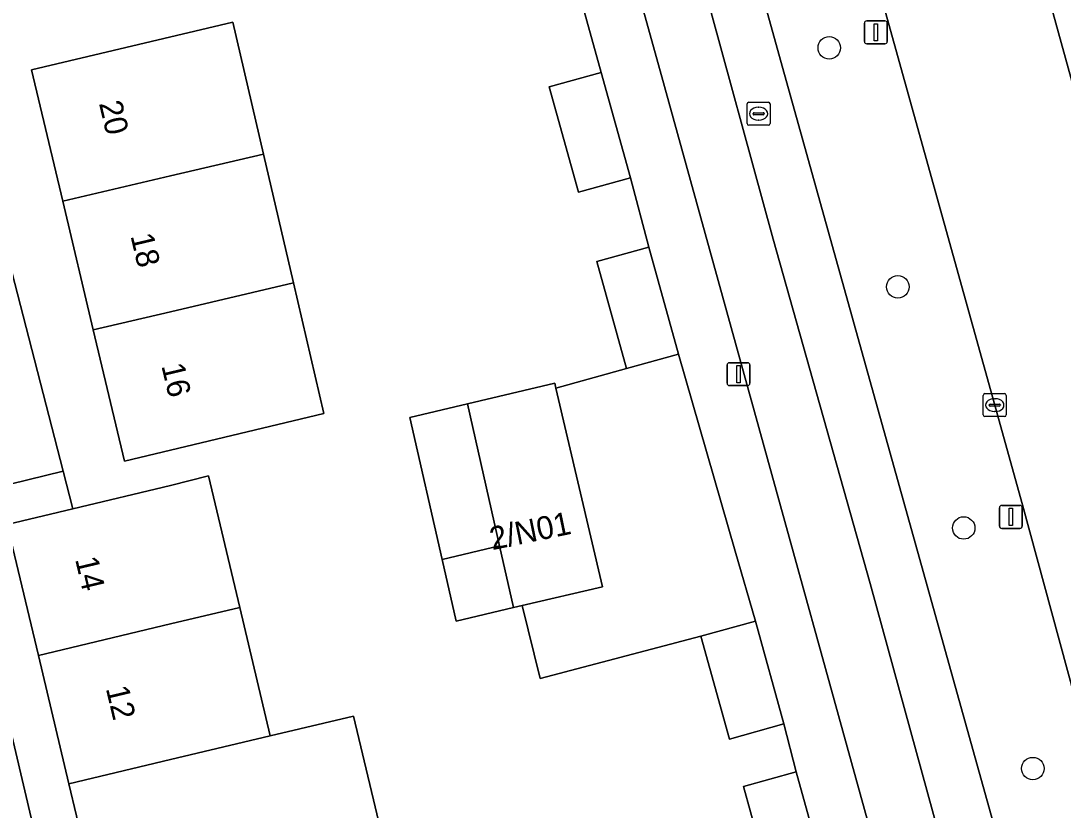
# Model space of a CAD drawing. Extents: x 158031 to 159244, y 380104 to 381214.
# Drawn here: x 158993.48 to 159038.86, y 381017.86 to 381052.24 of the extents above; entities that cross this region are included whole.
import ezdxf

# ---------------------------------------------------------------- set-up
doc = ezdxf.new("R2010")
doc.units = 0
for name, color, linetype in [('IMGEO_Berm_groen', 7, 'Continuous'), ('IMGEO_Boom', 7, 'Continuous'), ('IMGEO_Erf', 7, 'Continuous'), ('IMGEO_Fietspad_gesloten', 7, 'Continuous'), ('IMGEO_Kolk', 7, 'Continuous'), ('IMGEO_Lichtmast', 7, 'Continuous'), ('IMGEO_Pand', 7, 'Continuous'), ('IMGEO_Pand_nummerreeks', 7, 'Continuous'), ('IMGEO_Parkeervlak_open', 7, 'Continuous'), ('IMGEO_Rijbaan_lokaal_gesloten', 7, 'Continuous'), ('IMGEO_Rijbaan_lokaal_open', 7, 'Continuous'), ('IMGEO_Rioolput', 7, 'Continuous'), ('IMGEO_Voetpad_open', 7, 'Continuous')]:
    doc.layers.add(name, color=color, linetype=linetype)

msp = doc.modelspace()

# ---------------------------------------------------------------- linework, layer by layer
at = {"layer": 'IMGEO_Berm_groen'}
msp.add_lwpolyline([(159049.665, 381056.684), (159039.067, 381095.227), (159038.075, 381098.772), (159027.441, 381092.136), (159036.739, 381058.674), (159043.33, 381034.783), (159047.146, 381009.936)], dxfattribs=at)
for points in [[(159027.217, 381066.66), (159022.031, 381085.76), (159021.379, 381088.136), (159016.697, 381086.443), (159018.049, 381081.159), (159026.729, 381049.897), (159038.662, 381007.128), (159043.245, 381008.502), (159037.099, 381031.166), (159035.389, 381037.267)], [(159023.119, 381054.153), (159018.513, 381070.189), (159015.446, 381081.401), (159014.301, 381085.657), (159011.735, 381084.637), (159013.102, 381079.681), (159021.505, 381049.379), (159034.321, 381003.032), (159034.829, 381003.59), (159035.131, 381004.155), (159035.382, 381004.745), (159035.579, 381005.355), (159035.721, 381005.98), (159035.806, 381006.615), (159035.834, 381007.255), (159035.805, 381007.895), (159035.719, 381008.531), (159035.693, 381008.668), (159030.463, 381027.734), (159026.239, 381042.726)]]:
    msp.add_lwpolyline(points, close=True, dxfattribs=at)
at = {"layer": 'IMGEO_Boom'}
for centre in [(159028.68, 381051.066), (159031.664, 381040.652), (159034.534, 381030.15), (159037.543, 381019.672)]:
    msp.add_circle(centre, 0.489, dxfattribs=at)
at = {"layer": 'IMGEO_Erf'}
for points in [[(159015.31, 381026.77), (159014.935, 381026.682), (159012.43, 381026.095), (159011.823, 381028.776), (159010.423, 381034.956), (159012.927, 381035.554), (159016.729, 381036.461), (159016.779, 381036.246), (159019.851, 381037.097), (159018.56, 381041.755), (159020.829, 381042.384), (159020.022, 381045.407), (159017.758, 381044.779), (159016.486, 381049.367), (159018.75, 381049.995), (159015.146, 381062.988), (158999.646, 381058.916), (158995.521, 381052.611), (158992.911, 381054.319)], [(158991.711, 381046.613), (158995.318, 381032.618), (158995.74, 381030.981), (159000, 381031.994), (159001.654, 381032.417), (159003.014, 381026.684), (159004.34, 381021.096), (159007.965, 381021.956), (159009.291, 381016.369)], [(158996.898, 381013.426), (158995.57, 381019.014), (158994.241, 381024.601), (158992.886, 381030.303)], [(158991.005, 381029.899), (158995.045, 381012.767), (158996.407, 381013.037), (158999.622, 381000), (159000, 380998.469), (159002.533, 380987.715), (159008.322, 380989.606)], [(159031.217, 381005.096), (159028.792, 381004.423), (159027.551, 381008.9), (159029.976, 381009.573), (159029.708, 381010.598), (159027.416, 381009.962), (159026.164, 381014.475), (159024.94, 381018.89), (159027.233, 381019.525), (159026.704, 381021.613), (159024.331, 381020.955), (159023.089, 381025.434), (159016.096, 381023.595), (159015.31, 381026.77)]]:
    msp.add_lwpolyline(points, dxfattribs=at)
msp.add_lwpolyline([(159000, 381033.539), (158997.99, 381033.059), (158996.63, 381038.78), (158995.299, 381044.381), (158993.939, 381050.102), (159002.704, 381052.186), (159004.045, 381046.431), (159005.352, 381040.825), (159006.677, 381035.137)], close=True, dxfattribs=at)
at = {"layer": 'IMGEO_Fietspad_gesloten'}
for points in [[(159013.551, 381088.445), (159014.301, 381085.657), (159015.446, 381081.401), (159018.513, 381070.189), (159023.119, 381054.153), (159026.239, 381042.726), (159030.463, 381027.734), (159035.693, 381008.668)], [(159038.662, 381007.128), (159026.729, 381049.897), (159018.049, 381081.159), (159016.697, 381086.443)]]:
    msp.add_lwpolyline(points, dxfattribs=at)
at = {"layer": 'IMGEO_Kolk'}
for p, q in [((159035.461, 381036.002), (159036.313, 381036.002)), ((159035.386, 381035.076), (159035.386, 381035.928)), ((159035.645, 381035.496), (159035.645, 381035.508)), ((159035.688, 381035.545), (159036.086, 381035.545)), ((159035.874, 381035.782), (159035.899, 381035.782)), ((159036.129, 381035.508), (159036.129, 381035.496)), ((159036.387, 381035.928), (159036.387, 381035.076)), ((159036.083, 381035.459), (159035.685, 381035.459)), ((159035.897, 381035.222), (159035.872, 381035.222)), ((159036.313, 381035.002), (159035.461, 381035.002))]:
    msp.add_line(p, q, dxfattribs=at)
for points in [[(159035.461, 381036.002), (159036.313, 381036.002)], [(159035.386, 381035.076), (159035.386, 381035.928)], [(159036.387, 381035.928), (159036.387, 381035.076)], [(159036.313, 381035.002), (159035.461, 381035.002)]]:
    msp.add_lwpolyline(points, dxfattribs=at)
for centre, radius, start, end in [((159035.463, 381035.926), 0.0765, 91.552, 178.448), ((159035.463, 381035.926), 0.0765, 91.552, 178.448), ((159036.311, 381035.926), 0.0765, 1.552, 88.448), ((159036.311, 381035.926), 0.0765, 1.552, 88.448), ((159035.685, 381035.505), 0.0403, 85.8775, 175.7526), ((159036.09, 381035.507), 0.0386, 1.7309, 96.639), ((159035.463, 381035.078), 0.0765, 181.552, 268.448), ((159035.463, 381035.078), 0.0765, 181.552, 268.448), ((159035.682, 381035.495), 0.0366, 178.938, 274.7102), ((159036.086, 381035.502), 0.043, 264.8664, 352.4533), ((159036.311, 381035.078), 0.0765, 271.552, 358.448), ((159036.311, 381035.078), 0.0765, 271.552, 358.448)]:
    msp.add_arc(centre, radius, start, end, dxfattribs=at)
for centre, major_axis, ratio, start_param, end_param in [((159035.873, 381035.502), (-0.387, 0.002), 0.722429, 4.712389, 7.853982), ((159035.898, 381035.502), (-0.39, 0.002), 0.717154, 1.570796, 4.712389)]:
    msp.add_ellipse(centre, major_axis=major_axis, ratio=ratio, start_param=start_param, end_param=end_param, dxfattribs=at)
at = {"layer": 'IMGEO_Lichtmast'}
for p, q in [((159030.212, 381051.34), (159030.212, 381052.14)), ((159030.212, 381052.14), (159030.212, 381051.34)), ((159030.312, 381052.24), (159031.102, 381052.24)), ((159031.102, 381052.24), (159030.312, 381052.24)), ((159031.202, 381052.14), (159031.202, 381051.34)), ((159031.202, 381051.34), (159031.202, 381052.14)), ((159031.102, 381051.24), (159030.312, 381051.24)), ((159030.312, 381051.24), (159031.102, 381051.24)), ((159024.333, 381037.351), (159025.123, 381037.351)), ((159025.123, 381037.351), (159024.333, 381037.351)), ((159024.233, 381036.451), (159024.233, 381037.251)), ((159024.233, 381037.251), (159024.233, 381036.451)), ((159025.223, 381037.251), (159025.223, 381036.451)), ((159025.223, 381036.451), (159025.223, 381037.251)), ((159025.123, 381036.351), (159024.333, 381036.351)), ((159024.333, 381036.351), (159025.123, 381036.351)), ((159036.092, 381030.234), (159036.092, 381031.034)), ((159036.092, 381031.034), (159036.092, 381030.234)), ((159036.192, 381031.134), (159036.982, 381031.134)), ((159036.982, 381031.134), (159036.192, 381031.134)), ((159037.082, 381031.034), (159037.082, 381030.234)), ((159037.082, 381030.234), (159037.082, 381031.034)), ((159036.982, 381030.134), (159036.192, 381030.134)), ((159036.192, 381030.134), (159036.982, 381030.134))]:
    msp.add_line(p, q, dxfattribs=at)
for points in [[(159030.632, 381052.115), (159030.782, 381052.115), (159030.782, 381051.365), (159030.632, 381051.365), (159030.632, 381052.115)], [(159024.653, 381037.226), (159024.803, 381037.226), (159024.803, 381036.476), (159024.653, 381036.476), (159024.653, 381037.226)], [(159036.512, 381031.009), (159036.662, 381031.009), (159036.662, 381030.259), (159036.512, 381030.259), (159036.512, 381031.009)]]:
    msp.add_lwpolyline(points, dxfattribs=at)
for centre, start, end in [((159030.312, 381052.14), 90, 180), ((159030.312, 381052.14), 90, 180), ((159031.102, 381052.14), 0, 90), ((159031.102, 381052.14), 360, 90), ((159030.312, 381051.34), 180, 270), ((159030.312, 381051.34), 180, 270), ((159031.102, 381051.34), 270, 0), ((159031.102, 381051.34), 270, 0), ((159024.333, 381037.251), 90, 180), ((159024.333, 381037.251), 90, 180), ((159025.123, 381037.251), 0, 90), ((159025.123, 381037.251), 360, 90), ((159024.333, 381036.451), 180, 270), ((159024.333, 381036.451), 180, 270), ((159025.123, 381036.451), 270, 0), ((159025.123, 381036.451), 270, 0), ((159036.192, 381031.034), 90, 180), ((159036.192, 381031.034), 90, 180), ((159036.982, 381031.034), 0, 90), ((159036.982, 381031.034), 360, 90), ((159036.192, 381030.234), 180, 270), ((159036.192, 381030.234), 180, 270), ((159036.982, 381030.234), 270, 0), ((159036.982, 381030.234), 270, 0)]:
    msp.add_arc(centre, 0.1, start, end, dxfattribs=at)
at = {"layer": 'IMGEO_Pand'}
for points in [[(159004.045, 381046.431), (159002.704, 381052.186), (158993.939, 381050.102), (158995.299, 381044.381), (159000, 381045.483)], [(159020.022, 381045.407), (159018.75, 381049.995), (159016.486, 381049.367), (159017.758, 381044.779)], [(159004.045, 381046.431), (159000, 381045.483), (158995.299, 381044.381), (158996.63, 381038.78), (159000, 381039.57), (159005.352, 381040.825)], [(159022.121, 381037.726), (159020.829, 381042.384), (159018.56, 381041.755), (159019.851, 381037.097)], [(159005.352, 381040.825), (159000, 381039.57), (158996.63, 381038.78), (158997.99, 381033.059), (159000, 381033.539), (159006.677, 381035.137)], [(159016.779, 381036.246), (159016.729, 381036.461), (159012.927, 381035.554), (159014.326, 381029.37), (159014.935, 381026.682), (159015.31, 381026.77), (159018.8, 381027.587)], [(159014.326, 381029.37), (159012.927, 381035.554), (159010.423, 381034.956), (159011.823, 381028.776)], [(158994.241, 381024.601), (159000, 381025.969), (159003.014, 381026.684), (159001.654, 381032.417), (159000, 381031.994), (158995.74, 381030.981), (158992.886, 381030.303)], [(159014.326, 381029.37), (159011.823, 381028.776), (159012.43, 381026.095), (159014.935, 381026.682)], [(158994.241, 381024.601), (158995.57, 381019.014), (159000, 381020.066), (159004.34, 381021.096), (159003.014, 381026.684), (159000, 381025.969)], [(159026.704, 381021.613), (159025.462, 381026.092), (159023.089, 381025.434), (159024.331, 381020.955)], [(159004.34, 381021.096), (159000, 381020.066), (158995.57, 381019.014), (158996.898, 381013.426), (158999.331, 381014.003), (159000, 381014.162), (159005.665, 381015.508), (159007.999, 381016.062), (159009.291, 381016.369), (159007.965, 381021.956)], [(159026.164, 381014.475), (159028.481, 381015.025), (159027.233, 381019.525), (159024.94, 381018.89)]]:
    msp.add_lwpolyline(points, close=True, dxfattribs=at)
at = {"layer": 'IMGEO_Parkeervlak_open'}
msp.add_lwpolyline([(158991.711, 381046.613), (158985.752, 381045.077), (158986.669, 381041.06), (158989.098, 381031.1), (158995.318, 381032.618)], close=True, dxfattribs=at)
at = {"layer": 'IMGEO_Rijbaan_lokaal_gesloten'}
msp.add_lwpolyline([(159021.379, 381088.136), (159022.031, 381085.76), (159027.217, 381066.66), (159035.389, 381037.267), (159037.099, 381031.166), (159043.245, 381008.502), (159047.244, 381009.533), (159047.146, 381009.936), (159043.33, 381034.783), (159036.739, 381058.674), (159027.441, 381092.136)], dxfattribs=at)
at = {"layer": 'IMGEO_Rijbaan_lokaal_open'}
for points in [[(158991.005, 381029.899), (158992.886, 381030.303), (158995.74, 381030.981), (158995.318, 381032.618), (158989.098, 381031.1), (158986.669, 381041.06), (158985.752, 381045.077), (158991.711, 381046.613), (158990.669, 381050.656), (158990.376, 381051.793), (158988.76, 381051.424), (158971.2, 381047.419), (158971.617, 381045.527), (158921.141, 381033.685), (158921.442, 381032.413), (158910.394, 381029.848), (158908.905, 381029.502), (158897.265, 381026.799), (158896.884, 381028.012), (158869.161, 381021.503), (158868.803, 381023.305), (158850.555, 381019.022)], [(158992.918, 380985.405), (159002.533, 380987.715), (159000, 380998.469), (158999.622, 381000), (158996.407, 381013.037), (158995.045, 381012.767), (158991.005, 381029.899)]]:
    msp.add_lwpolyline(points, dxfattribs=at)
at = {"layer": 'IMGEO_Rioolput'}
for p, q in [((159025.177, 381048.694), (159026.029, 381048.694)), ((159025.102, 381047.768), (159025.102, 381048.62)), ((159025.404, 381048.237), (159025.802, 381048.237)), ((159025.59, 381048.474), (159025.615, 381048.474)), ((159026.103, 381048.62), (159026.103, 381047.768)), ((159025.361, 381048.188), (159025.361, 381048.2)), ((159025.799, 381048.151), (159025.401, 381048.151)), ((159025.613, 381047.914), (159025.588, 381047.914)), ((159025.845, 381048.2), (159025.845, 381048.188)), ((159026.029, 381047.694), (159025.177, 381047.694))]:
    msp.add_line(p, q, dxfattribs=at)
for points in [[(159025.177, 381048.694), (159026.029, 381048.694)], [(159025.102, 381047.768), (159025.102, 381048.62)], [(159026.103, 381048.62), (159026.103, 381047.768)], [(159026.029, 381047.694), (159025.177, 381047.694)]]:
    msp.add_lwpolyline(points, dxfattribs=at)
for centre, radius, start, end in [((159025.179, 381048.618), 0.0765, 91.552, 178.448), ((159025.179, 381048.618), 0.0765, 91.552, 178.448), ((159026.027, 381048.618), 0.0765, 1.552, 88.448), ((159026.027, 381048.618), 0.0765, 1.552, 88.448), ((159025.401, 381048.197), 0.0403, 85.8775, 175.7526), ((159025.806, 381048.199), 0.0386, 1.7309, 96.639), ((159025.179, 381047.77), 0.0765, 181.552, 268.448), ((159025.179, 381047.77), 0.0765, 181.552, 268.448), ((159025.398, 381048.187), 0.0366, 178.938, 274.7102), ((159025.802, 381048.194), 0.043, 264.8664, 352.4533), ((159026.027, 381047.77), 0.0765, 271.552, 358.448), ((159026.027, 381047.77), 0.0765, 271.552, 358.448)]:
    msp.add_arc(centre, radius, start, end, dxfattribs=at)
for centre, major_axis, ratio, start_param, end_param in [((159025.589, 381048.194), (-0.387, 0.002), 0.722429, 4.712389, 7.853982), ((159025.614, 381048.194), (-0.39, 0.002), 0.717154, 1.570796, 4.712389)]:
    msp.add_ellipse(centre, major_axis=major_axis, ratio=ratio, start_param=start_param, end_param=end_param, dxfattribs=at)
at = {"layer": 'IMGEO_Voetpad_open'}
for points in [[(159021.505, 381049.379), (159013.102, 381079.681), (159011.735, 381084.637), (159014.301, 381085.657), (159013.551, 381088.445)], [(159010.094, 381081.264), (159011.253, 381077.026), (159015.146, 381062.988), (159018.75, 381049.995), (159020.022, 381045.407), (159020.829, 381042.384), (159022.121, 381037.726), (159024.586, 381029.143), (159025.462, 381026.092), (159026.704, 381021.613), (159027.233, 381019.525), (159028.481, 381015.025), (159029.708, 381010.598), (159029.976, 381009.573), (159031.217, 381005.096), (159032.195, 381001.198), (159033.23, 381002.003), (159034.19, 381002.896), (159034.321, 381003.032), (159021.505, 381049.379)]]:
    msp.add_lwpolyline(points, dxfattribs=at)
msp.add_lwpolyline([(159022.121, 381037.726), (159019.851, 381037.097), (159016.779, 381036.246), (159018.8, 381027.587), (159015.31, 381026.77), (159016.096, 381023.595), (159023.089, 381025.434), (159025.462, 381026.092), (159024.586, 381029.143)], close=True, dxfattribs=at)

# ---------------------------------------------------------------- texts
at = {"layer": 'IMGEO_Pand_nummerreeks'}
for s, rotation, p in [('20', 283.3707, (158996.876, 381048.645)), ('18', 283.3707, (158998.247, 381042.875)), ('16', 283.3722, (158999.592, 381037.218)), ('2/N01', 11.631, (159014.003, 381029.183)), ('14', 283.3721, (158995.836, 381028.788)), ('12', 283.3721, (158997.173, 381023.165))]:
    msp.add_text(s, height=1, rotation=rotation, dxfattribs=at).set_placement(p)

doc.saveas('drawing.dxf')
